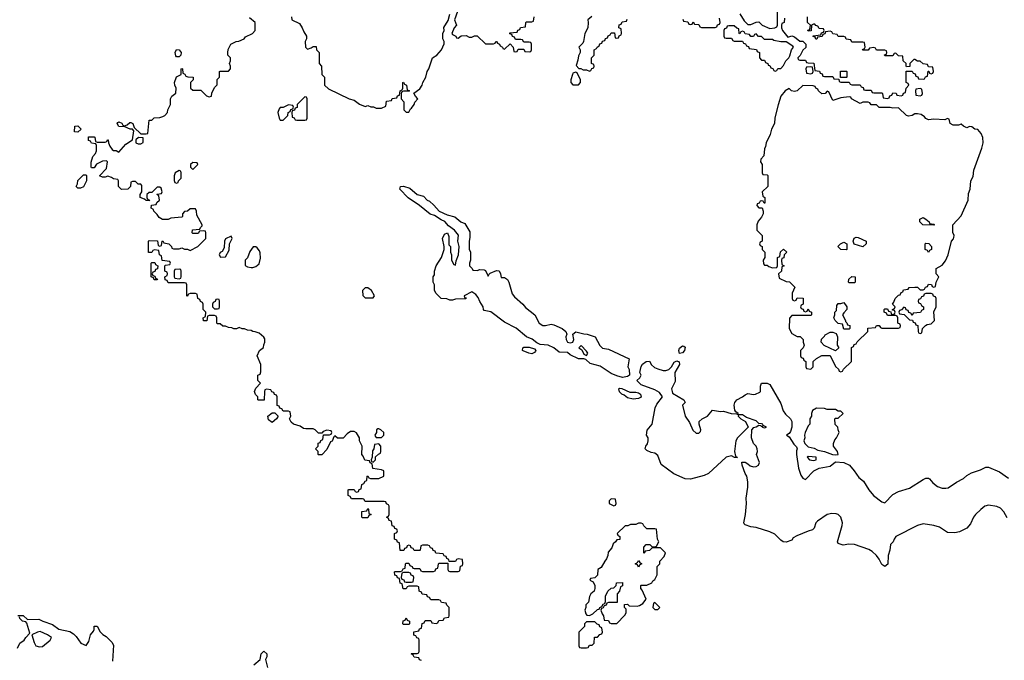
# Model space of a CAD drawing. Header units: inches. Extents: x 2710751 to 2829008, y 857003 to 965602.
# Tile 286 of 320: x 2781604 to 2788804, y 892123 to 896810. Entities that reach past the tile are written whole.
import ezdxf

# ---------------------------------------------------------------- set-up
doc = ezdxf.new("R2010")
doc.units = ezdxf.units.IN
doc.header["$MEASUREMENT"] = 0
doc.layers.add('C7889', color=7, linetype='Continuous')

msp = doc.modelspace()

# ---------------------------------------------------------------- linework, layer by layer
at = {"layer": 'C7889', "color": 2}
for points, elevation in [([(2783591.6, 896831.6), (2783594, 896810), (2783650, 896782), (2783671, 896751), (2783682, 896722), (2783702, 896690), (2783702, 896670), (2783692, 896650), (2783694, 896610), (2783710, 896594), (2783736.4, 896603.6), (2783750, 896614), (2783772.7, 896612.7), (2783774, 896590), (2783794, 896570), (2783794, 896490), (2783812, 896470), (2783814, 896410), (2783834, 896390), (2783834, 896330), (2783863.6, 896303.6), (2784014, 896230), (2784050, 896222), (2784090, 896192), (2784130, 896174), (2784150, 896182), (2784172.7, 896172.7), (2784191.6, 896171.6), (2784210, 896162), (2784250, 896162), (2784282, 896178), (2784287.3, 896212.7), (2784322, 896218), (2784327.3, 896232.7), (2784362, 896238), (2784367.3, 896252.7), (2784382, 896258), (2784386, 896290), (2784402, 896298), (2784406, 896310), (2784406, 896350), (2784410, 896354), (2784418, 896338), (2784434, 896330), (2784438, 896298), (2784454, 896290), (2784450, 896286), (2784410, 896286), (2784398, 896282), (2784394, 896270), (2784394, 896230), (2784414, 896210), (2784414, 896150), (2784430, 896134), (2784450, 896134), (2784462, 896158), (2784470, 896162), (2784488, 896190), (2784494, 896206), (2784515.3, 896230), (2784498, 896250), (2784487.3, 896272.7), (2784530, 896304.7), (2784548, 896330), (2784553.2, 896350), (2784574, 896390), (2784584, 896430), (2784597.2, 896450), (2784624, 896530), (2784655.3, 896550), (2784688, 896590), (2784707.3, 896632.7), (2784708, 896650), (2784698, 896670), (2784699, 896710), (2784709, 896730), (2784706, 896754), (2784736.5, 896803.5), (2784749.2, 896850)], 10), ([(2784804.7, 896870), (2784784.7, 896810), (2784798, 896770), (2784782, 896750), (2784764.7, 896710), (2784770, 896702), (2784794, 896690), (2784798, 896678), (2784810, 896674), (2784832.7, 896692.7), (2784870, 896694), (2784890, 896682), (2784910, 896682), (2784930, 896692), (2784950, 896692), (2785010, 896634), (2785070, 896634), (2785082, 896638), (2785086, 896650), (2785091.6, 896651.6), (2785098, 896638), (2785114, 896630), (2785118, 896618), (2785134, 896610), (2785138, 896598), (2785150, 896594), (2785190, 896634), (2785214, 896610), (2785218, 896578), (2785230, 896574), (2785242, 896578), (2785250, 896594), (2785290, 896594), (2785298, 896578), (2785330, 896574), (2785342, 896578), (2785346, 896590), (2785346, 896630), (2785342, 896642), (2785330, 896646), (2785290, 896646), (2785282, 896662), (2785270, 896666), (2785230, 896666), (2785222, 896682), (2785207.3, 896687.3), (2785202, 896702), (2785187.3, 896707.3), (2785187.3, 896712.7), (2785242, 896718), (2785247.3, 896732.7), (2785262, 896738), (2785267.3, 896752.7), (2785302, 896758), (2785306, 896790), (2785310, 896794), (2785350, 896794), (2785362, 896798), (2785366, 896830)], 10), ([(2786870, 896854), (2786902, 896802), (2786930, 896774), (2786950, 896774), (2786990, 896792), (2787010, 896794), (2787034, 896770), (2787090, 896746), (2787126, 896750), (2787142, 896758), (2787146, 896770), (2787146, 896890)], 10), ([(2784542, 892122), (2784527.3, 892127.3), (2784522, 892142), (2784490, 892146), (2784482, 892162), (2784466, 892170), (2784470, 892174), (2784510, 892174), (2784522, 892178), (2784526, 892190), (2784526, 892270), (2784522, 892282), (2784507.3, 892287.3), (2784502, 892302), (2784487.3, 892307.3), (2784487.3, 892332.7), (2784522, 892338), (2784527.3, 892352.7), (2784542, 892358), (2784547.3, 892392.7), (2784562, 892398), (2784570, 892414), (2784610, 892414), (2784618, 892398), (2784650, 892394), (2784662, 892398), (2784670, 892414), (2784702, 892418), (2784710, 892434), (2784742, 892438), (2784746, 892450), (2784746, 892510), (2784727.3, 892527.3), (2784722, 892542), (2784690, 892546), (2784682, 892562), (2784670, 892566), (2784610, 892566), (2784602, 892582), (2784587.3, 892587.3), (2784582, 892602), (2784547.3, 892607.3), (2784542, 892622), (2784526, 892630), (2784522, 892662), (2784510, 892666), (2784450, 892666), (2784438, 892662), (2784430, 892646), (2784407.3, 892647.3), (2784402, 892682), (2784387.3, 892687.3), (2784382, 892722), (2784367.3, 892727.3), (2784362, 892742), (2784347.3, 892747.3), (2784346, 892770), (2784350, 892774), (2784390, 892774), (2784402, 892778), (2784407.3, 892792.7), (2784422, 892798), (2784426, 892830), (2784430, 892834), (2784450, 892834), (2784458, 892818), (2784474, 892810), (2784478, 892798), (2784490, 892794), (2784530, 892794), (2784538, 892778), (2784550, 892774), (2784630, 892774), (2784642, 892778), (2784647.3, 892792.7), (2784662, 892798), (2784666, 892830), (2784670, 892834), (2784734, 892834), (2784734, 892790), (2784738, 892778), (2784750, 892774), (2784810, 892774), (2784822, 892778), (2784827.3, 892812.7), (2784842, 892818), (2784846, 892830), (2784842, 892862), (2784810, 892866), (2784798, 892862), (2784790, 892846), (2784746, 892846), (2784742, 892862), (2784727.3, 892867.3), (2784722, 892882), (2784707.3, 892887.3), (2784702, 892902), (2784647.3, 892907.3), (2784642, 892922), (2784627.3, 892927.3), (2784622, 892942), (2784607.3, 892947.3), (2784602, 892962), (2784590, 892966), (2784550, 892966), (2784538, 892962), (2784534, 892930), (2784530, 892926), (2784490, 892926), (2784482, 892942), (2784467.3, 892947.3), (2784462, 892962), (2784450, 892966), (2784438, 892962), (2784432.7, 892947.3), (2784418, 892942), (2784412.7, 892927.3), (2784387.3, 892927.3), (2784382, 892982), (2784367.3, 892987.3), (2784362, 893002), (2784346, 893010), (2784346, 893050), (2784362, 893058), (2784366, 893070), (2784362, 893082), (2784347.3, 893087.3), (2784342, 893102), (2784327.3, 893107.3), (2784322, 893142), (2784307.3, 893147.3), (2784302, 893162), (2784286, 893170), (2784302, 893178), (2784306, 893190), (2784306, 893250), (2784302, 893262), (2784287.3, 893267.3), (2784282, 893282), (2784270, 893286), (2784130, 893286), (2784122, 893302), (2784110, 893306), (2784030, 893306), (2784022, 893322), (2784006, 893330), (2784006, 893370), (2784010, 893374), (2784050, 893374), (2784058, 893358), (2784070, 893354), (2784082, 893358), (2784087.3, 893372.7), (2784102, 893378), (2784106, 893410), (2784122, 893418), (2784130, 893434), (2784142, 893438), (2784146, 893470), (2784150, 893474), (2784158, 893458), (2784170, 893454), (2784230, 893454), (2784266, 893470), (2784266, 893510), (2784250, 893518), (2784187.3, 893527.3), (2784182, 893562), (2784168, 893568), (2784162, 893582), (2784127.3, 893587.3), (2784116.4, 893616.4), (2784106, 893630), (2784108, 893690), (2784089, 893729), (2784088, 893750), (2784068.4, 893788.4), (2784050, 893798), (2784023.6, 893796.4), (2783999.6, 893780.4), (2783970, 893748.7), (2783928.7, 893748.7), (2783910, 893766), (2783902, 893758), (2783890, 893726), (2783878, 893722), (2783850, 893666), (2783812.7, 893627.3), (2783790, 893626), (2783786, 893630), (2783786, 893650), (2783768, 893670), (2783786, 893690), (2783787.3, 893712.7), (2783802, 893718), (2783807.3, 893732.7), (2783822, 893738), (2783826, 893774), (2783870, 893774), (2783882, 893778), (2783886, 893790), (2783882, 893802), (2783850, 893806), (2783823.6, 893796.4), (2783814, 893786), (2783790, 893786), (2783766, 893810), (2783750, 893818), (2783696.4, 893816.4), (2783680.4, 893820.4), (2783656.4, 893836.4), (2783606, 893850), (2783590, 893866), (2783578, 893890), (2783586, 893910), (2783582, 893942), (2783570, 893946), (2783530, 893946), (2783522, 893962), (2783507.3, 893967.3), (2783502, 893982), (2783487.3, 893987.3), (2783486, 894050), (2783482, 894062), (2783467.3, 894067.3), (2783462, 894082), (2783447.3, 894087.3), (2783442, 894102), (2783410, 894106), (2783398, 894102), (2783394, 894090), (2783392.7, 894027.3), (2783350, 894026), (2783346, 894030), (2783346, 894050), (2783328.4, 894068.4), (2783322, 894090), (2783330, 894114), (2783366, 894150), (2783346, 894170), (2783346, 894210), (2783362, 894218), (2783367.3, 894232.7), (2783368, 894270), (2783367.3, 894287.3), (2783342, 894350), (2783358, 894390), (2783387.3, 894412.7), (2783388.4, 894431.6), (2783398, 894450), (2783396.4, 894476.4), (2783388.4, 894488.4), (2783356.4, 894516.4), (2783327.3, 894527.3), (2783308.4, 894528.4), (2783296.4, 894536.4), (2783270, 894538), (2783247.3, 894547.3), (2783230, 894548), (2783210, 894558), (2783190, 894548), (2783170, 894548), (2783156.4, 894556.4), (2783130, 894558), (2783110, 894568), (2783090, 894568), (2783070, 894586), (2783050, 894586), (2783046, 894590), (2783046, 894630), (2783042, 894642), (2783030, 894646), (2782990, 894646), (2782978, 894642), (2782972.7, 894607.3), (2782947.3, 894607.3), (2782946, 894630), (2782962, 894638), (2782966, 894670), (2782946, 894690), (2782946, 894730), (2782942, 894742), (2782927.3, 894747.3), (2782922, 894762), (2782906, 894770), (2782902, 894802), (2782890, 894806), (2782850, 894806), (2782838, 894802), (2782830, 894786), (2782826, 894790), (2782826, 894870), (2782822, 894882), (2782810, 894886), (2782690, 894886), (2782682, 894902), (2782667.3, 894907.3), (2782666, 894930), (2782682, 894938), (2782686, 894950), (2782682, 894962), (2782666, 894970), (2782666, 895010), (2782670, 895014), (2782702, 895018), (2782706, 895030), (2782702, 895042), (2782647.3, 895047.3), (2782642, 895082), (2782626, 895090), (2782622, 895122), (2782590, 895126), (2782578, 895122), (2782570, 895106), (2782547.3, 895107.3), (2782546, 895190), (2782550, 895194), (2782611.6, 895191.6), (2782618, 895158), (2782630, 895154), (2782642, 895158), (2782646, 895190), (2782650, 895192), (2782658, 895178), (2782694, 895170), (2782714, 895150), (2782718, 895138), (2782730, 895134), (2782770, 895134), (2782790, 895142), (2782810, 895132), (2782831.6, 895131.6), (2782850, 895122), (2782906, 895150), (2782966, 895210), (2782966, 895250), (2782962, 895262), (2782950, 895266), (2782918, 895262), (2782910, 895246), (2782870, 895246), (2782866, 895250), (2782867.3, 895272.7), (2782922, 895278), (2782926, 895290), (2782938, 895302), (2782938, 895310), (2782900.4, 895380.4), (2782898, 895410), (2782890, 895426), (2782850, 895426), (2782831.6, 895408.4), (2782810, 895406), (2782794, 895390), (2782794, 895370), (2782790, 895366), (2782710, 895358), (2782690, 895348), (2782648.4, 895348.4), (2782623.1, 895363.1), (2782610, 895386), (2782586, 895410), (2782582, 895422), (2782566, 895430), (2782567.3, 895452.7), (2782602, 895458), (2782607.3, 895472.7), (2782626, 895490), (2782622, 895522), (2782606, 895530), (2782610, 895534), (2782642, 895538), (2782646, 895550), (2782638, 895578), (2782630, 895586), (2782610, 895586), (2782570, 895546), (2782550, 895546), (2782534, 895530), (2782534, 895510), (2782538, 895498), (2782554, 895490), (2782550, 895486), (2782530, 895488), (2782518, 895498), (2782486, 895510), (2782486, 895530), (2782498, 895550), (2782498, 895598), (2782490, 895606), (2782470, 895606), (2782450, 895626), (2782430, 895626), (2782418, 895622), (2782414, 895590), (2782394, 895570), (2782348.7, 895568.7), (2782326, 895590), (2782326, 895630), (2782322, 895642), (2782290, 895646), (2782276.4, 895656.4), (2782250, 895666), (2782230, 895658), (2782210, 895658), (2782187.3, 895667.3), (2782239, 895721), (2782246, 895770), (2782238, 895778), (2782210, 895775.3), (2782166, 895754), (2782150, 895726), (2782130, 895726), (2782126, 895730), (2782127.3, 895767.3), (2782138, 895810), (2782158, 895830), (2782166, 895850), (2782166, 895890), (2782162, 895902), (2782130, 895906), (2782122, 895922), (2782107.3, 895927.3), (2782107.3, 895952.7), (2782150, 895954), (2782154, 895950), (2782158, 895918), (2782170, 895914), (2782230, 895914), (2782242, 895918), (2782246, 895930), (2782252, 895932), (2782254, 895910), (2782263.6, 895883.6), (2782279.6, 895859.6), (2782290, 895852), (2782310, 895852), (2782330, 895842), (2782381.2, 895898.8), (2782428, 895932), (2782438, 895998), (2782428.4, 896008.4), (2782411.6, 896008.4), (2782372.7, 896027.3), (2782328.4, 896028.4), (2782318, 896050), (2782322, 896058), (2782330, 896062), (2782350, 896052), (2782358, 896038), (2782370, 896034), (2782390, 896042), (2782410, 896058), (2782416.9, 896056.9), (2782432, 896050), (2782442, 896022), (2782490, 895974), (2782530, 895974), (2782542, 895978), (2782550, 896074), (2782570, 896074), (2782588.4, 896091.6), (2782630, 896094), (2782650, 896102), (2782666, 896110), (2782686, 896130), (2782688, 896150), (2782708, 896190), (2782708, 896230), (2782718, 896250), (2782747.3, 896272.7), (2782748, 896310), (2782738, 896330), (2782735.3, 896350), (2782750, 896392), (2782786, 896410), (2782786, 896450), (2782790, 896454), (2782794, 896450), (2782798, 896418), (2782812, 896412), (2782818, 896398), (2782832.7, 896392.7), (2782874, 896390), (2782874, 896370), (2782854, 896350), (2782854, 896310), (2782870, 896294), (2782930, 896294), (2782970, 896252), (2782990, 896244.7), (2783006, 896250), (2783008.4, 896271.6), (2783030, 896314), (2783047.3, 896332.7), (2783048.4, 896371.6), (2783066, 896390), (2783066, 896430), (2783070, 896434), (2783130, 896434), (2783146, 896450), (2783146, 896470), (2783138, 896490), (2783146, 896510), (2783146, 896530), (2783126, 896550), (2783126, 896570), (2783128.4, 896591.6), (2783148.4, 896631.6), (2783188.4, 896651.6), (2783207.3, 896652.7), (2783246, 896670), (2783256.4, 896683.6), (2783306, 896710), (2783326, 896730), (2783326, 896790), (2783284.7, 896824.7)], 10), ([(2785787.1, 896832.9), (2785758, 896810), (2785761, 896790), (2785758, 896750), (2785738, 896710), (2785726.8, 896650), (2785722, 896638), (2785694, 896610), (2785702, 896590), (2785702, 896570), (2785690, 896546), (2785686.8, 896513.2), (2785674, 896474), (2785692.7, 896452.7), (2785707.3, 896452.7), (2785723.6, 896443.6), (2785750, 896442), (2785770, 896434), (2785782, 896438), (2785787.3, 896452.7), (2785802, 896458), (2785806, 896470), (2785802, 896482), (2785786, 896490), (2785786, 896530), (2785806, 896550), (2785806, 896590), (2785822, 896598), (2785826, 896610), (2785842, 896618), (2785847.3, 896632.7), (2785862, 896638), (2785867.3, 896652.7), (2785882, 896658), (2785887.3, 896672.7), (2785902, 896678), (2785907.3, 896692.7), (2785922, 896698), (2785930, 896714), (2785952.7, 896712.7), (2785958, 896678), (2785970, 896674), (2785982, 896678), (2785987.3, 896692.7), (2786002, 896698), (2786006, 896710), (2786002, 896742), (2785986, 896750), (2785987.3, 896772.7), (2786002, 896778), (2786010, 896794), (2786042, 896798), (2786047.3, 896812.7)], 10), ([(2786452.7, 896812.7), (2786458, 896798), (2786490, 896794), (2786498, 896778), (2786510, 896774), (2786522, 896778), (2786530, 896794), (2786538, 896778), (2786570, 896774), (2786578, 896758), (2786590, 896754), (2786690, 896754), (2786702, 896758), (2786707.3, 896772.7), (2786722, 896778), (2786726, 896790), (2786722, 896822)], 10), ([(2787198, 896822), (2787194, 896790), (2787178, 896782), (2787174, 896770), (2787174, 896750), (2787182, 896730), (2787222, 896682), (2787250, 896692), (2787270, 896684.7), (2787310, 896652), (2787332, 896652), (2787354, 896630), (2787352.7, 896607.3), (2787330, 896586), (2787312.7, 896547.3), (2787294, 896530), (2787298, 896518), (2787310, 896514), (2787350, 896514), (2787358, 896498), (2787370, 896494), (2787412.7, 896492.7), (2787418, 896438), (2787452.7, 896432.7), (2787458, 896418), (2787472.7, 896412.7), (2787478, 896398), (2787490, 896394), (2787550, 896394), (2787558, 896378), (2787594, 896374), (2787598, 896358), (2787610, 896354), (2787670, 896354), (2787678, 896338), (2787690, 896334), (2787750, 896334), (2787758, 896318), (2787772.7, 896312.7), (2787778, 896298), (2787790, 896294), (2787830, 896294), (2787838, 896278), (2787850, 896274), (2787910, 896274), (2787914, 896270), (2787918, 896238), (2787950, 896234), (2787962, 896238), (2787967.3, 896252.7), (2787982, 896258), (2787990, 896274), (2788012.7, 896272.7), (2788018, 896258), (2788050, 896254), (2788062, 896258), (2788067.3, 896272.7), (2788082, 896278), (2788086, 896310), (2788106, 896330), (2788102, 896342), (2788086, 896350), (2788087.3, 896432.7), (2788130, 896434), (2788138, 896418), (2788152.7, 896412.7), (2788158, 896398), (2788172.7, 896392.7), (2788178, 896378), (2788210, 896374), (2788222, 896378), (2788227.3, 896392.7), (2788242, 896398), (2788247.3, 896432.7), (2788252.7, 896432.7), (2788258, 896418), (2788270, 896414), (2788282, 896418), (2788286, 896430), (2788282, 896462), (2788250, 896466), (2788242, 896482), (2788210, 896486), (2788190, 896506), (2788170, 896506), (2788150, 896518), (2788142, 896518), (2788114, 896490), (2788112.7, 896467.3), (2788090, 896466), (2788086, 896470), (2788086, 896490), (2788066, 896510), (2788062, 896542), (2788030, 896546), (2788010, 896566), (2787998, 896562), (2787990, 896546), (2787930, 896546), (2787928, 896552), (2787942, 896558), (2787946, 896570), (2787942, 896582), (2787930, 896586), (2787870, 896586), (2787862, 896602), (2787850, 896606), (2787818, 896602), (2787810, 896586), (2787770, 896586), (2787767.3, 896592.7), (2787782, 896598), (2787786, 896610), (2787782, 896642), (2787770, 896646), (2787690, 896646), (2787682, 896662), (2787647.3, 896667.3), (2787642, 896682), (2787630, 896686), (2787590, 896686), (2787582, 896702), (2787550, 896706), (2787542, 896722), (2787530, 896726), (2787498, 896722), (2787492.7, 896707.3), (2787478, 896702), (2787472.7, 896687.3), (2787438, 896682), (2787432.7, 896667.3), (2787427.3, 896667.3), (2787422, 896682), (2787407.3, 896687.3), (2787407.3, 896692.7), (2787462, 896698), (2787467.3, 896712.7), (2787482, 896718), (2787486, 896730), (2787482, 896742), (2787450, 896746), (2787442, 896762), (2787427.3, 896767.3), (2787418, 896778), (2787410, 896778), (2787394, 896770), (2787392.7, 896727.3), (2787370, 896726), (2787367.3, 896732.7), (2787382, 896738), (2787386, 896770), (2787366, 896790), (2787366, 896830)], 10), ([(2788825.6, 893165.6), (2788802, 893210), (2788775.5, 893235.5), (2788750, 893248), (2788690, 893258.4), (2788662.8, 893250), (2788632.1, 893227.9), (2788593.4, 893190), (2788578, 893170), (2788557.1, 893122.9), (2788531, 893090), (2788476.8, 893063.2), (2788443.5, 893056.5), (2788390, 893059.3), (2788330, 893098), (2788290, 893109.7), (2788210, 893121.3), (2788170.3, 893109.7), (2788012, 893030), (2787998, 893010), (2787990.8, 892989.2), (2787971.3, 892970), (2787967.3, 892930), (2787956.3, 892890), (2787952.8, 892827.2), (2787930, 892808.7), (2787910, 892825.2), (2787890, 892864), (2787869, 892890), (2787839.3, 892919.3), (2787814.2, 892934.2), (2787710, 892969.6), (2787668, 892972), (2787625.2, 892965.2), (2787590, 892978), (2787584, 892990), (2787619.5, 893110), (2787620.7, 893130), (2787609.3, 893170), (2787590, 893189.3), (2787574.2, 893194.2), (2787542.5, 893197.5), (2787510, 893189.2), (2787437.5, 893142.5), (2787427.3, 893130), (2787414.8, 893090), (2787402, 893078), (2787370, 893069.4), (2787287.1, 893032.9), (2787261.4, 893018.6), (2787250, 893002), (2787210, 892989), (2787188, 892990), (2787170, 893002), (2787127.3, 893047.3), (2787090, 893064.5), (2786990, 893095.3), (2786950, 893099), (2786910, 893115.3), (2786902.7, 893122.7), (2786899, 893130), (2786912.7, 893190), (2786919.3, 893270), (2786917.2, 893310), (2786929.4, 893390), (2786929.3, 893429.3), (2786922, 893470), (2786908.7, 893490), (2786888, 893552), (2786886, 893574), (2786910, 893572), (2786930, 893562), (2786946, 893546), (2786970, 893538), (2786990, 893541), (2787008, 893550), (2787013.2, 893570), (2786993.2, 893630), (2786999.3, 893650), (2786998, 893670), (2786989.2, 893690), (2786969.3, 893710), (2786955.1, 893750), (2786959, 893810), (2786972.9, 893827.1), (2786990, 893831), (2787010, 893844.7), (2787022, 893842), (2787030, 893834), (2787038, 893838), (2787034, 893830), (2787050, 893824.7), (2787066, 893830), (2787040.4, 893840.4), (2787038, 893850), (2787030, 893854), (2787010, 893855.3), (2786990, 893876), (2786920.2, 893900.2), (2786890, 893919.3), (2786860.4, 893920.4), (2786858, 893930), (2786840.2, 893940.2), (2786833.6, 893953.6), (2786829, 893990), (2786834, 894010), (2786848.7, 894030), (2786889.5, 894050.5), (2786910, 894066.8), (2786930, 894074.8), (2786970, 894067.7), (2786986, 894070), (2787015.5, 894084.5), (2787022, 894090), (2787022, 894130), (2787030, 894151.3), (2787070, 894151.3), (2787090, 894142), (2787170, 894002), (2787187.9, 893947.9), (2787203.8, 893923.8), (2787241, 893890), (2787250.6, 893870.6), (2787250.7, 893830), (2787242, 893798), (2787230, 893782), (2787212, 893770), (2787230, 893758), (2787264.8, 893704.8), (2787285.2, 893685.2), (2787290.6, 893670), (2787284.9, 893655.1), (2787285.3, 893630), (2787300.4, 893530), (2787317, 893477), (2787330, 893454.8), (2787350, 893446.8), (2787412, 893510), (2787449.8, 893530.2), (2787530, 893543.7), (2787570, 893574.6), (2787631.8, 893571.8), (2787671.7, 893551.7), (2787707.2, 893510), (2787740.6, 893460.6), (2787774.4, 893434.4), (2787814, 893370), (2787848.2, 893330), (2787910, 893282.4), (2787930, 893276.3), (2787990, 893337.3), (2788030, 893357.3), (2788110, 893382), (2788210, 893446.8), (2788230, 893454.8), (2788250, 893454.8), (2788258, 893450), (2788281.6, 893421.6), (2788315.5, 893395.5), (2788350, 893382.8), (2788378, 893382), (2788393.6, 893386.4), (2788454.2, 893425.8), (2788507.2, 893452.8), (2788530, 893474.8), (2788564.8, 893495.2), (2788630, 893516.3), (2788670, 893536), (2788690, 893536), (2788770, 893502.8), (2788835.2, 893455.2)], 6), ([(2781588.4, 892211.6), (2781606, 892250), (2781638, 892270), (2781648.9, 892291.1), (2781678, 892322), (2781656.4, 892396.4), (2781650, 892406), (2781626, 892410), (2781606, 892430), (2781602, 892442)], 10), ([(2781590, 892452), (2781630, 892452), (2781662, 892422), (2781744.7, 892424.7), (2781774, 892410), (2781845.4, 892385.4), (2781890, 892351.3), (2781970, 892334), (2781996.9, 892316.9), (2782016.9, 892296.9), (2782052, 892250), (2782090, 892232), (2782110, 892262), (2782122, 892310), (2782143.1, 892336.9), (2782148.7, 892350), (2782150, 892374), (2782170, 892374), (2782191.6, 892331.6), (2782211.6, 892311.6), (2782236.9, 892296.9), (2782276.9, 892256.9), (2782290, 892234), (2782283.6, 892116.4)], 10), ([(2783315.3, 892090), (2783364, 892130), (2783369.4, 892170.6), (2783389.5, 892190.5), (2783410.8, 892170), (2783410.7, 892149.3), (2783402, 892130), (2783416, 892070)], 10)]:
    msp.add_lwpolyline(points, dxfattribs=dict(at, elevation=elevation))
for points, elevation in [([(2786830, 896766), (2786790, 896766), (2786778, 896762), (2786772.7, 896747.3), (2786758, 896742), (2786754, 896730), (2786754, 896690), (2786758, 896678), (2786770, 896674), (2786810, 896674), (2786818, 896658), (2786830, 896654), (2786890, 896654), (2786898, 896638), (2786912.7, 896632.7), (2786918, 896618), (2786932.7, 896612.7), (2786938, 896598), (2786992.7, 896592.7), (2786998, 896578), (2787014, 896570), (2787014, 896530), (2787030, 896514), (2787050, 896514), (2787058, 896498), (2787074, 896490), (2787078, 896478), (2787090, 896474), (2787098, 896458), (2787112.7, 896452.7), (2787118, 896438), (2787130, 896434), (2787142, 896438), (2787147.3, 896452.7), (2787170, 896454), (2787190, 896474), (2787208, 896510), (2787228, 896530), (2787235.3, 896544.7), (2787248, 896590), (2787262, 896610), (2787257.2, 896617.2), (2787210, 896648), (2787170, 896648), (2787118, 896658), (2787110, 896666), (2787050, 896666), (2787030, 896686), (2787007.3, 896687.3), (2786990, 896706), (2786978, 896702), (2786970, 896686), (2786950, 896686), (2786942, 896702), (2786910, 896706), (2786902, 896722), (2786890, 896726), (2786878, 896722), (2786870, 896706), (2786866, 896710), (2786862, 896742), (2786847.3, 896747.3)], 10), ([(2782750, 896538), (2782745.6, 896545.6), (2782741.2, 896570), (2782750, 896590.8), (2782770.5, 896590.5), (2782784.7, 896570), (2782782, 896550), (2782770, 896538)], 10), ([(2785670, 896426), (2785650, 896418), (2785646, 896410), (2785634, 896370), (2785634, 896350), (2785650, 896334), (2785690, 896334), (2785706, 896350), (2785706, 896370), (2785682, 896422)], 10), ([(2787390, 896466), (2787358, 896462), (2787354, 896450), (2787358, 896418), (2787390, 896414), (2787402, 896418), (2787406, 896430), (2787402, 896462)], 10), ([(2787606, 896386), (2787607.3, 896432.7), (2787650, 896434), (2787654, 896430), (2787654, 896390), (2787650, 896386)], 10), ([(2787331.6, 896328.4), (2787290, 896289), (2787270, 896284), (2787248.9, 896288.9), (2787230, 896306), (2787202, 896290), (2787171, 896250), (2787150, 896186), (2787127.1, 896092.9), (2787122.8, 896050), (2787101, 896010), (2787092, 895970), (2787062.8, 895910), (2787058.8, 895881.2), (2787050, 895866), (2787045.4, 895814.6), (2787024.7, 895790), (2787022, 895770), (2787034, 895750), (2787034, 895690), (2787038, 895678), (2787070, 895674), (2787074, 895670), (2787074, 895590), (2787034, 895550), (2787038, 895518), (2787054, 895510), (2787052.7, 895467.3), (2787047.3, 895467.3), (2787042, 895482), (2787030, 895486), (2787018, 895482), (2787012.7, 895467.3), (2786998, 895462), (2786994, 895450), (2787010, 895434), (2787032.7, 895432.7), (2787042, 895410), (2787042, 895390), (2787030, 895366), (2787003.6, 895336.4), (2786994, 895310), (2786994, 895270), (2787034, 895230), (2787034, 895190), (2787018, 895182), (2787014, 895170), (2787018, 895158), (2787034, 895150), (2787034, 895130), (2787054, 895110), (2787054, 895070), (2787042, 895050), (2787043.6, 895023.6), (2787050, 895014), (2787070, 895014), (2787083.6, 895003.6), (2787110, 894994), (2787142, 894998), (2787146, 895010), (2787146, 895070), (2787162, 895078), (2787167.3, 895112.7), (2787190, 895132), (2787214, 895110), (2787194, 895090), (2787192.7, 895067.3), (2787178, 895062), (2787174, 895050), (2787178, 895018), (2787194, 895010), (2787178, 895002), (2787174, 894970), (2787154, 894950), (2787158, 894918), (2787210, 894894), (2787232.7, 894892.7), (2787272.7, 894852.7), (2787254, 894810), (2787254, 894770), (2787258, 894758), (2787270, 894754), (2787282, 894758), (2787290, 894774), (2787332.7, 894772.7), (2787334, 894730), (2787318, 894722), (2787314, 894710), (2787318, 894698), (2787332.7, 894692.7), (2787338, 894678), (2787350, 894674), (2787362, 894678), (2787370, 894694), (2787378, 894678), (2787394, 894670), (2787394, 894650), (2787390, 894646), (2787250, 894646), (2787232.7, 894627.3), (2787232, 894550), (2787250, 894514), (2787290, 894492), (2787311.6, 894491.6), (2787334, 894470), (2787334, 894450), (2787342, 894430), (2787334, 894410), (2787314, 894390), (2787314, 894350), (2787318, 894338), (2787332.7, 894332.7), (2787338, 894318), (2787354, 894310), (2787354, 894270), (2787358, 894258), (2787390, 894254), (2787406, 894270), (2787406, 894310), (2787430, 894332), (2787470, 894354), (2787530, 894354), (2787570, 894274), (2787592.7, 894252.7), (2787598, 894238), (2787610, 894234), (2787622, 894238), (2787627.3, 894252.7), (2787686, 894310), (2787687.3, 894412.7), (2787702, 894418), (2787707.3, 894432.7), (2787722, 894438), (2787727.3, 894452.7), (2787806, 894530), (2787807.3, 894552.7), (2787862, 894558), (2787870, 894574), (2787890, 894574), (2787898, 894558), (2787910, 894554), (2788030, 894554), (2788042, 894558), (2788046, 894570), (2788042, 894582), (2788026, 894590), (2788026, 894630), (2788022, 894642), (2788010, 894646), (2787950, 894646), (2787942, 894662), (2787926, 894670), (2787926, 894690), (2787930, 894694), (2787950, 894694), (2787958, 894678), (2787974, 894674), (2787978, 894658), (2787990, 894654), (2788002, 894658), (2788006, 894670), (2788002, 894682), (2787986, 894686), (2787986, 894690), (2788002, 894698), (2788006, 894710), (2787986, 894730), (2787996.4, 894743.6), (2788006, 894770), (2788030, 894794), (2788042, 894798), (2788050, 894814), (2788062, 894818), (2788067.3, 894832.7), (2788102, 894838), (2788108.4, 894851.6), (2788150, 894854), (2788170, 894854), (2788190, 894834), (2788210, 894834), (2788222, 894838), (2788227.3, 894852.7), (2788242, 894858), (2788250, 894874), (2788272.7, 894872.7), (2788278, 894858), (2788290, 894854), (2788302, 894858), (2788306, 894890), (2788326, 894930), (2788306, 894950), (2788306, 894990), (2788350, 895014), (2788373.6, 895046.4), (2788394, 895090), (2788418, 895190), (2788433.6, 895206.4), (2788436.4, 895216.4), (2788438, 895230), (2788427.3, 895252.7), (2788428, 895310), (2788490, 895374), (2788539, 895490), (2788542.7, 895537.3), (2788555.3, 895570), (2788559, 895630), (2788577.2, 895662.8), (2788582, 895710), (2788641.2, 895870), (2788649, 895910), (2788648.4, 895948.4), (2788636.4, 895976.4), (2788610, 896006), (2788590, 896008), (2788567.3, 896027.3), (2788550, 896028), (2788530, 896018), (2788506, 896030), (2788490, 896046), (2788470, 896038), (2788430, 896038), (2788408, 896050), (2788402, 896082), (2788390, 896086), (2788370, 896078), (2788290, 896082), (2788250, 896078), (2788230, 896088), (2788220.4, 896100.4), (2788196.4, 896116.4), (2788170, 896122), (2788150, 896122), (2788130, 896108.7), (2788104.7, 896104.7), (2788088, 896110), (2788030, 896166), (2787990, 896162), (2787970, 896168), (2787890, 896168.7), (2787870, 896188), (2787830, 896188), (2787822, 896202), (2787810, 896206), (2787770, 896206), (2787750, 896198), (2787686, 896230), (2787682, 896242), (2787670, 896246), (2787610, 896238), (2787550, 896218), (2787522, 896282), (2787510, 896286), (2787494, 896270), (2787470, 896268), (2787446, 896290), (2787442, 896302), (2787426, 896310), (2787422, 896322), (2787407.3, 896327.3)], 10), ([(2788190, 896306), (2788158, 896302), (2788154, 896290), (2788158, 896258), (2788190, 896254), (2788202, 896258), (2788206, 896270), (2788202, 896302)], 10), ([(2783690, 896246), (2783634, 896190), (2783632.7, 896167.3), (2783618, 896162), (2783612.7, 896147.3), (2783598, 896142), (2783594, 896130), (2783598, 896098), (2783612, 896092), (2783618, 896078), (2783630, 896074), (2783690, 896074), (2783702, 896078), (2783706, 896090), (2783706, 896230), (2783702, 896242)], 10), ([(2783570, 896186), (2783532, 896168), (2783510, 896168), (2783502, 896158), (2783492, 896130), (2783502, 896090), (2783510, 896074), (2783530, 896074), (2783566, 896110), (2783568, 896132), (2783582, 896138), (2783587.3, 896152.7), (2783602, 896158), (2783606, 896170), (2783602, 896182)], 10), ([(2782030, 895986), (2782006, 895990), (2782008.4, 896031.6), (2782030, 896034), (2782054, 896010)], 10), ([(2782472.7, 895947.3), (2782454, 895930), (2782454, 895910), (2782470, 895902), (2782490, 895902), (2782507.3, 895912.7), (2782506, 895946)], 10), ([(2782770, 895706), (2782742, 895690), (2782732.7, 895667.3), (2782732.7, 895632.7), (2782738, 895618), (2782750, 895614), (2782762, 895618), (2782766, 895630), (2782786, 895650), (2782786, 895690), (2782782, 895702)], 10), ([(2782870, 895766), (2782854, 895750), (2782854, 895730), (2782870, 895714), (2782906, 895750), (2782902, 895762)], 10), ([(2782030, 895578), (2782018, 895590), (2782028, 895610), (2782030, 895634), (2782070, 895674), (2782090, 895674), (2782094, 895670), (2782094, 895630), (2782070, 895588), (2782050, 895578)], 10), ([(2784950, 894974), (2784970, 894982), (2784999.6, 894979.6), (2785010, 894974), (2785030, 894934), (2785034, 894946), (2785045.2, 894954.8), (2785090, 894974.8), (2785110, 894972), (2785121, 894950), (2785124.7, 894924.7), (2785150, 894924.7), (2785171.3, 894910), (2785181, 894890), (2785204.5, 894804.5), (2785222, 894782), (2785284.7, 894730), (2785303.5, 894703.5), (2785370.5, 894650.5), (2785402, 894590), (2785430, 894572), (2785450, 894572), (2785490, 894582), (2785510, 894578), (2785571.3, 894550), (2785598, 894530), (2785604.7, 894510), (2785598, 894490), (2785601, 894470), (2785610, 894452), (2785630, 894446), (2785648.4, 894451.6), (2785655.3, 894470), (2785648, 894510), (2785670, 894526), (2785730, 894511), (2785754, 894510), (2785811.3, 894490), (2785846.4, 894426.4), (2785866.4, 894406.4), (2785910, 894398.8), (2786062, 894330), (2786051, 894270), (2786061, 894250), (2786064.7, 894210), (2786050, 894199), (2786013.6, 894193.6), (2785970, 894203.7), (2785930, 894222), (2785850, 894274.5), (2785775.9, 894295.9), (2785744.7, 894324.7), (2785730, 894329), (2785690, 894329.3), (2785630, 894359.3), (2785610, 894376), (2785550, 894378.7), (2785510, 894409.6), (2785470, 894427.8), (2785410, 894434.5), (2785385.8, 894445.8), (2785353, 894473), (2785309.7, 894489.7), (2785234.2, 894554.2), (2785150, 894598), (2785050, 894672.7), (2785002, 894682), (2784995.3, 894690), (2784994, 894710), (2784969.5, 894749.5), (2784958, 894778), (2784940.2, 894800.2), (2784910, 894818), (2784854, 894790), (2784858, 894778), (2784870, 894774), (2784867.3, 894767.3), (2784790, 894766), (2784770, 894758), (2784750, 894758), (2784727.3, 894767.3), (2784686, 894770), (2784650, 894806), (2784638, 894830), (2784638, 894870), (2784628, 894890), (2784628.7, 894930), (2784636.4, 894943.6), (2784638, 894970), (2784649, 895010), (2784689.2, 895070.8), (2784708.7, 895130), (2784708.7, 895150), (2784695.3, 895210), (2784710, 895242), (2784732, 895250), (2784743.6, 895223.6), (2784742, 895162), (2784754, 895150), (2784754, 895110), (2784762, 895090), (2784762, 895050), (2784778, 895018), (2784790, 895014), (2784795.3, 895044.7), (2784813.2, 895090), (2784817.2, 895150), (2784808, 895190), (2784813.6, 895233.6), (2784784, 895270), (2784741.2, 895301.2), (2784714, 895334), (2784685.8, 895345.8), (2784637, 895377), (2784607, 895387), (2784529, 895450), (2784446, 895506), (2784384, 895570), (2784388, 895590), (2784410.9, 895590.9), (2784457.3, 895577.3), (2784510, 895531), (2784558, 895518), (2784584.7, 895490), (2784602, 895482), (2784633.7, 895453.7), (2784672, 895410), (2784730, 895382.8), (2784786.8, 895366.8), (2784830, 895332), (2784858.8, 895318.8), (2784896.9, 895256.9), (2784896.9, 895216.9), (2784891, 895190), (2784891.6, 895131.6), (2784902, 895110), (2784902, 895050), (2784894, 895030), (2784894, 895010), (2784914, 894990), (2784918, 894978)], 6), ([(2788290, 895306), (2788208.4, 895308.4), (2788186, 895330), (2788186, 895350), (2788210, 895362), (2788231.1, 895351.1), (2788254, 895330), (2788258, 895318), (2788290, 895314), (2788294, 895310)], 10), ([(2783150, 895226), (2783110, 895206), (2783102, 895190), (2783099.6, 895140.4), (2783084.7, 895115.3), (2783070, 895106), (2783062, 895090), (2783072.7, 895072.7), (2783110, 895074), (2783136.4, 895123.6), (2783138, 895170), (2783158, 895210)], 10), ([(2787770, 895148), (2787707.3, 895167.3), (2787698, 895190), (2787707.3, 895212.7), (2787722, 895218), (2787736.9, 895216.9), (2787794, 895190), (2787794, 895170)], 10), ([(2783330, 895148), (2783312.7, 895147.3), (2783286.4, 895113.6), (2783270, 895068), (2783252, 895050), (2783252.7, 895012.7), (2783270, 895002), (2783296.9, 894996.9), (2783310, 894996), (2783330, 895004.7), (2783355.5, 895024.5), (2783364.7, 895064.7), (2783364, 895104), (2783359, 895119), (2783340.4, 895140.4)], 10), ([(2787650, 895126), (2787608.4, 895128.4), (2787586, 895150), (2787606, 895170), (2787630, 895182), (2787654, 895170), (2787654, 895130)], 10), ([(2788250, 895106), (2788242, 895122), (2788226, 895130), (2788226, 895170), (2788230, 895174), (2788252.7, 895172.7), (2788271.6, 895151.6), (2788271.6, 895128.4), (2788258, 895122)], 10), ([(2782610, 894906), (2782587.3, 894907.3), (2782582, 894922), (2782566, 894930), (2782566, 895030), (2782570, 895034), (2782592.7, 895032.7), (2782598, 895018), (2782614, 895010), (2782612.7, 894987.3), (2782598, 894982), (2782592.7, 894967.3), (2782578, 894962), (2782574, 894950), (2782578, 894938), (2782592.7, 894932.7), (2782598, 894918), (2782612.7, 894912.7)], 10), ([(2782770, 894986), (2782738, 894982), (2782734, 894970), (2782734, 894930), (2782738, 894918), (2782770, 894914), (2782782, 894918), (2782786, 894930), (2782786, 894970), (2782782, 894982)], 10), ([(2787670, 894886), (2787666, 894890), (2787667.3, 894912.7), (2787688.4, 894931.6), (2787714, 894930), (2787714, 894890), (2787710, 894886)], 10), ([(2784150, 894848), (2784130, 894848), (2784112, 894830), (2784112.7, 894792.7), (2784130, 894774), (2784190, 894774), (2784198, 894790), (2784178, 894830)], 10), ([(2783050, 894766), (2783038, 894762), (2783032.7, 894747.3), (2783018, 894742), (2783014, 894730), (2783014, 894710), (2783030, 894694), (2783050, 894694), (2783062, 894698), (2783066, 894710), (2783066, 894750), (2783062, 894762)], 10), ([(2788270, 894806), (2788230, 894806), (2788218, 894802), (2788212.7, 894787.3), (2788198, 894782), (2788192.7, 894767.3), (2788178, 894762), (2788174, 894750), (2788178, 894738), (2788192.7, 894732.7), (2788198, 894718), (2788214, 894710), (2788214, 894690), (2788198, 894682), (2788192.7, 894667.3), (2788138, 894662), (2788130, 894646), (2788122, 894662), (2788107.3, 894667.3), (2788102, 894682), (2788087.3, 894687.3), (2788082, 894702), (2788070, 894706), (2788052.7, 894687.3), (2788038, 894682), (2788034, 894670), (2788038, 894658), (2788072.7, 894652.7), (2788110, 894614), (2788132.7, 894612.7), (2788138, 894598), (2788152, 894592), (2788158, 894578), (2788172.7, 894572.7), (2788174, 894530), (2788178, 894518), (2788190, 894514), (2788202, 894518), (2788206, 894550), (2788227.3, 894572.7), (2788240.4, 894579.6), (2788270, 894584.7), (2788294, 894610), (2788288, 894672), (2788306, 894710), (2788306, 894770), (2788302, 894782), (2788287.3, 894787.3), (2788282, 894802)], 10), ([(2787630, 894546), (2787622, 894582), (2787590, 894588), (2787568.7, 894608.7), (2787558, 894630), (2787566, 894650), (2787566, 894670), (2787576.4, 894683.6), (2787580.4, 894719.6), (2787590, 894734), (2787610, 894734), (2787630, 894742), (2787654, 894710), (2787654, 894690), (2787630, 894666), (2787622, 894650), (2787642, 894610), (2787642, 894602), (2787652.7, 894592.7), (2787658, 894578), (2787674, 894574), (2787674, 894550), (2787670, 894546)], 10), ([(2787570, 894388), (2787487.3, 894427.3), (2787466, 894450), (2787467.3, 894472.7), (2787490, 894494), (2787495.3, 894504.7), (2787530, 894524.7), (2787550, 894524.7), (2787575.3, 894515.3), (2787584.7, 894490), (2787582, 894430), (2787594, 894410)], 10), ([(2785350, 894366.6), (2785328, 894370), (2785286.3, 894386.3), (2785282, 894390), (2785284, 894410), (2785290, 894414.8), (2785330, 894415.5), (2785370, 894401), (2785378.8, 894390), (2785375.9, 894384.1), (2785370, 894375.3)], 6), ([(2785710, 894426), (2785694, 894410), (2785714, 894394), (2785730, 894362), (2785750, 894354), (2785758, 894370), (2785750, 894386)], 6), ([(2786430, 894369), (2786423.6, 894390), (2786430, 894406), (2786450, 894424.7), (2786462, 894422), (2786470, 894414), (2786466.8, 894390), (2786450, 894373.2)], 6), ([(2786550, 893784.7), (2786570, 893784.7), (2786582, 893798), (2786584, 893810), (2786573.2, 893850), (2786574, 893870), (2786594, 893890), (2786633.2, 893910), (2786670, 893952.7), (2786730, 893943.8), (2786750, 893944.9), (2786808.1, 893928.1), (2786845.4, 893925.4), (2786859.6, 893919.6), (2786858, 893910), (2786878, 893890), (2786911.3, 893871.3), (2786931.3, 893830), (2786854, 893750), (2786842, 893730), (2786830.9, 893650.9), (2786838, 893618), (2786852.7, 893607.3), (2786832, 893608), (2786810, 893619), (2786770, 893609.3), (2786641, 893490), (2786610, 893475.1), (2786510, 893449.2), (2786470, 893452.3), (2786387.3, 893487.3), (2786294.8, 893554.8), (2786270, 893622), (2786250, 893638), (2786223.1, 893643.1), (2786190, 893658), (2786178, 893670), (2786182, 893690), (2786194, 893706), (2786199, 893730), (2786199, 893750), (2786189.1, 893770.9), (2786193.6, 893806.4), (2786229.3, 893850.7), (2786252.3, 893970), (2786263.6, 893996.4), (2786303.7, 894050), (2786282.7, 894082.7), (2786250, 894102.7), (2786150, 894139.3), (2786118, 894170), (2786138, 894190), (2786148, 894210), (2786138, 894230), (2786150, 894274), (2786158, 894290), (2786186, 894310), (2786210, 894311), (2786225.4, 894285.4), (2786246.4, 894266.4), (2786270, 894254.8), (2786310, 894244.7), (2786330, 894244.7), (2786350, 894251.3), (2786370, 894271.3), (2786390, 894304), (2786410, 894314.8), (2786426.4, 894306.4), (2786430, 894288.7), (2786396.3, 894230), (2786397.3, 894162.7), (2786370.8, 894110), (2786374.8, 894090), (2786378, 894078), (2786461, 894030), (2786471.3, 894010), (2786451, 893990), (2786470.7, 893910.7), (2786502.8, 893862.8), (2786527.9, 893807.9)], 6), ([(2786065.4, 894085.4), (2786110, 894086), (2786130, 894081), (2786144.7, 894070), (2786150, 894048.7), (2786130, 894039), (2786090, 894034), (2786050, 894044), (2786024, 894064), (2786008, 894070), (2785990, 894088), (2785986, 894110), (2785990, 894114), (2786008, 894112)], 6), ([(2787430, 893968), (2787402, 893950), (2787394, 893930), (2787394, 893910), (2787382, 893890), (2787382, 893850), (2787370, 893838), (2787347.3, 893790), (2787344, 893770), (2787346.8, 893750), (2787337.3, 893730), (2787345.3, 893710), (2787370, 893686), (2787414.5, 893674.5), (2787439.9, 893659.9), (2787490, 893652.2), (2787548.2, 893628.2), (2787570, 893626), (2787588.7, 893630), (2787584, 893650), (2787555.3, 893690), (2787555.3, 893710), (2787564.7, 893735.3), (2787578, 893750), (2787598, 893790), (2787588.4, 893808.4), (2787586, 893830), (2787568.4, 893848.4), (2787566, 893890), (2787570, 893894), (2787590, 893894), (2787626, 893930), (2787610, 893946), (2787590, 893946), (2787570, 893958), (2787510, 893958), (2787490, 893966)], 10), ([(2783450, 893864), (2783423.2, 893883.2), (2783418, 893910), (2783450, 893934), (2783470, 893934), (2783494, 893910), (2783482, 893890)], 10), ([(2784230, 893818), (2784223.6, 893816.4), (2784214, 893810), (2784214, 893790), (2784202, 893770), (2784203.6, 893763.6), (2784210, 893754), (2784250, 893754), (2784266, 893770), (2784266, 893790), (2784246, 893810)], 10), ([(2784230, 893706), (2784198, 893702), (2784194, 893670), (2784183.6, 893656.4), (2784182, 893610), (2784174, 893590), (2784178, 893578), (2784190, 893574), (2784206, 893590), (2784207.3, 893612.7), (2784227.3, 893632.7), (2784242, 893638), (2784246, 893650), (2784246, 893690)], 10), ([(2787370, 893615.1), (2787362.8, 893610), (2787381, 893590), (2787410, 893586), (2787428, 893590), (2787428, 893610)], 10), ([(2785930, 893306), (2785914, 893290), (2785914, 893270), (2785950, 893254), (2785962, 893258), (2785966, 893270), (2785962, 893302)], 10), ([(2784110, 893166), (2784106, 893170), (2784107.3, 893212.7), (2784142, 893218), (2784150, 893234), (2784154, 893230), (2784158, 893198), (2784174, 893190), (2784158, 893182), (2784150, 893166)], 10), ([(2786150, 893126), (2786130, 893126), (2786110, 893118), (2786070, 893118), (2786051.6, 893108.4), (2786032.7, 893107.3), (2785974, 893050), (2785978, 893038), (2785994, 893030), (2785992.7, 893007.3), (2785970, 893006), (2785962, 892990), (2785945.2, 892974.8), (2785934, 892946), (2785906.4, 892913.6), (2785904.7, 892890), (2785895.3, 892864.7), (2785882, 892850), (2785856.9, 892803.1), (2785832.7, 892787.3), (2785830, 892746), (2785810, 892726), (2785778, 892722), (2785774, 892710), (2785798, 892698), (2785810.9, 892670.9), (2785811, 892650), (2785804.7, 892630), (2785782, 892610), (2785772, 892590), (2785764.7, 892550), (2785744.7, 892530), (2785744.7, 892510), (2785738, 892490), (2785743.6, 892463.6), (2785752.7, 892452.7), (2785770, 892452), (2785796.4, 892463.6), (2785830, 892494), (2785842, 892498), (2785846, 892510), (2785862, 892518), (2785870, 892534), (2785882, 892538), (2785887.3, 892552.7), (2785888.4, 892591.6), (2785906, 892630), (2785930, 892652), (2785950, 892654), (2785966, 892670), (2785968.9, 892691.1), (2786011.6, 892691.6), (2786011.6, 892668.4), (2785998, 892662), (2785991.6, 892628.4), (2785974, 892610), (2785972.7, 892547.3), (2785910, 892546), (2785898, 892542), (2785892.7, 892527.3), (2785878, 892522), (2785872, 892508), (2785858, 892502), (2785854, 892490), (2785863.6, 892463.6), (2785874, 892450), (2785878, 892418), (2785910, 892414), (2785918, 892398), (2785930, 892394), (2785970, 892394), (2786030, 892454), (2786038, 892470), (2786038, 892498), (2786026, 892510), (2786027.3, 892532.7), (2786050, 892534), (2786062, 892522), (2786120.4, 892519.6), (2786136.4, 892523.6), (2786160.4, 892539.6), (2786186, 892570), (2786156.4, 892636.4), (2786146, 892650), (2786146, 892670), (2786150, 892674), (2786190, 892672), (2786226, 892690), (2786235.3, 892704.7), (2786250, 892714), (2786266, 892750), (2786266, 892810), (2786286, 892830), (2786286, 892850), (2786316.4, 892883.6), (2786326, 892910), (2786290, 892946), (2786230, 892946), (2786210, 892926), (2786178, 892922), (2786174, 892910), (2786167.3, 892907.3), (2786168, 892950), (2786186, 892970), (2786211.6, 892971.6), (2786230, 892954), (2786250, 892954), (2786262, 892958), (2786278, 892990), (2786268, 893010), (2786262, 893082), (2786250, 893086), (2786190, 893086), (2786167.3, 893107.3), (2786162, 893122)], 10), ([(2786130, 892806), (2786122, 892822), (2786106, 892830), (2786122, 892838), (2786130, 892854), (2786138, 892838), (2786154, 892830), (2786138, 892822)], 10), ([(2784450, 892766), (2784410, 892766), (2784398, 892762), (2784394, 892730), (2784398, 892718), (2784412.7, 892712.7), (2784418, 892698), (2784430, 892694), (2784470, 892694), (2784482, 892698), (2784486, 892730), (2784482, 892742), (2784467.3, 892747.3), (2784462, 892762)], 10), ([(2786250, 892546), (2786238, 892542), (2786234, 892510), (2786250, 892494), (2786270, 892494), (2786286, 892510)], 10), ([(2784410, 892386), (2784406, 892390), (2784407.3, 892412.7), (2784422, 892418), (2784430, 892434), (2784438, 892418), (2784454, 892410), (2784454, 892390), (2784450, 892386)], 10), ([(2785810, 892406), (2785750, 892406), (2785734, 892390), (2785734, 892370), (2785694, 892330), (2785694, 892230), (2785698, 892218), (2785710, 892214), (2785750, 892214), (2785762, 892218), (2785770, 892234), (2785790, 892234), (2785806, 892250), (2785807.3, 892292.7), (2785830, 892294), (2785847.3, 892312.7), (2785862, 892318), (2785866, 892330), (2785862, 892362), (2785847.3, 892367.3), (2785842, 892382), (2785827.3, 892387.3)], 10), ([(2781753.6, 892333.6), (2781734, 892330), (2781694, 892310), (2781710, 892254), (2781722, 892230), (2781750, 892221), (2781770, 892224.7), (2781828, 892270), (2781838, 892290), (2781808, 892310)], 10)]:
    msp.add_lwpolyline(points, close=True, dxfattribs=dict(at, elevation=elevation))

doc.saveas('drawing.dxf')
